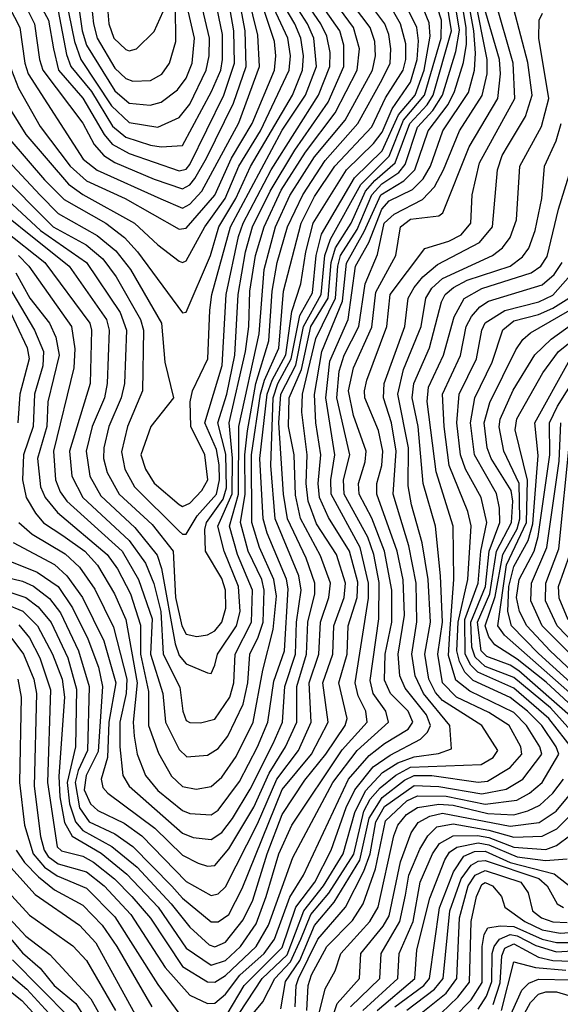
# Model space of a CAD drawing. Extents: x 501367 to 657802, y 482273 to 547541.
# Tile 461 of 656: x 576077 to 577596, y 526592 to 529357. Entities that reach past the tile are written whole.
import ezdxf

# ---------------------------------------------------------------- set-up
doc = ezdxf.new("R2010")
doc.units = 0

msp = doc.modelspace()

# ---------------------------------------------------------------- linework, layer by layer
at = {"layer": '0CON20XD'}
for points in [[(576079.3, 529425), (576119.3, 529345), (576132.6, 529245), (576141.9, 529215), (576255, 529066.3), (576286.4, 529006.4), (576313.4, 528975), (576345, 528955.8), (576455, 528909.1), (576535, 528881.9), (576555, 528893), (576569.5, 528910.5), (576602.2, 528967.8), (576678, 529122), (576713.5, 529225), (576710.2, 529325), (576658.2, 529605)], [(576085, 529490.3), (576157.8, 529355), (576172.2, 529275), (576186.3, 529215), (576255, 529136.8), (576314.3, 529034.3), (576337.2, 529007.2), (576385, 528980.6), (576525, 528932.8), (576545, 528937.2), (576555, 528949.7), (576650.6, 529145), (576680.8, 529235), (576678.6, 529325), (576629.7, 529605)], [(576031.4, 529425), (576077.6, 529335), (576091.5, 529235), (576101.2, 529205), (576255.8, 528965), (576295, 528934.2), (576473.8, 528853.8), (576535, 528827.7), (576555, 528838.5), (576588.9, 528875), (576692.9, 529067.1), (576750.8, 529225), (576746.6, 529313.4), (576705, 529481.6)], [(576043.3, 528613.3), (576118.9, 528485), (576143.8, 528425), (576142.1, 528385), (576118.8, 528305), (576114.9, 528215), (576087.9, 528135), (576085.3, 528065), (576095.9, 528015), (576121.4, 527971.4), (576144.6, 527944.6), (576198.2, 527908.2), (576260.7, 527865), (576295.7, 527825), (576343.9, 527745), (576375, 527672.9), (576407.3, 527495), (576395.9, 527385), (576398.4, 527345), (576407.7, 527295), (576430.3, 527235), (576465, 527192.9), (576535, 527136.2), (576555, 527128.6), (576615, 527124.1), (576635, 527137.1), (576695, 527218.4), (576745.5, 527315), (576774.5, 527385), (576790.8, 527499.2), (576821.1, 527585), (576831.2, 527758.8), (576826.4, 527786.4), (576772.1, 527915), (576761.2, 527955), (576752.1, 528125), (576772.7, 528305), (576786.7, 528345), (576825, 528416), (576842.1, 528537.9), (576867.1, 528615), (576881.2, 528705), (576901.8, 528785), (576995.5, 528935), (577070.8, 529009.2), (577095, 529041), (577123.3, 529106.7), (577175, 529181.2), (577194.1, 529245), (577197.5, 529297.5), (577192.4, 529335), (577114.6, 529495)], [(576059.4, 527889.4), (576175, 527827.4), (576210, 527795), (576253.3, 527735), (576313.3, 527613.3), (576346.9, 527495), (576327.4, 527385), (576324.4, 527285.6), (576306.1, 527225), (576311, 527201), (576324.9, 527184.9), (576456.8, 527086.8), (576535, 527010.8), (576578.6, 526988.6), (576605, 526980.4), (576625, 526982.6), (576665, 527029), (576735, 527146.2), (576778.3, 527241.7), (576823.7, 527315), (576855.5, 527385), (576855.4, 527485), (576883.3, 527575), (576886.9, 527665), (576905.9, 527745), (576906.2, 527775), (576881.9, 527845), (576830, 527955), (576818.6, 528025), (576805.4, 528225), (576810.9, 528305), (576853.1, 528386.9), (576874.9, 528495.1), (576924.5, 528585), (576934.5, 528695), (576949.9, 528740.1), (577035.9, 528894.1), (577115, 528973.2), (577155.8, 529074.2), (577214.4, 529145), (577260.8, 529305), (577261.7, 529355), (577217.4, 529495)], [(576066.1, 528646.1), (576105.4, 528575), (576161.4, 528505), (576178.5, 528465), (576187.8, 528415), (576155.9, 528284.1), (576153.2, 528215), (576127.6, 528125), (576135.8, 528045), (576148.8, 528015), (576183.3, 527973.3), (576323.4, 527855), (576352.1, 527815), (576388.1, 527745), (576417.1, 527657.1), (576416.9, 527575), (576438.9, 527471.1), (576439.4, 527375), (576467.3, 527297.3), (576503.3, 527233.3), (576535, 527204.1), (576573.2, 527196.8), (576615, 527203.5), (576645, 527230.4), (576685, 527288.4), (576733.5, 527385), (576760.2, 527530.2), (576789.6, 527645), (576798.2, 527738.2), (576791.3, 527785), (576751.2, 527875), (576729.1, 527945), (576728.9, 528135), (576754, 528305), (576765.3, 528345), (576804.9, 528434.9), (576818.6, 528595), (576867.6, 528785), (576905, 528860), (576962.3, 528945), (577066.3, 529056.3), (577105, 529137.3), (577154.7, 529215), (577161.5, 529245), (577161.5, 529288.5), (577147.1, 529345), (577061.6, 529495)], [(576074.8, 527945), (576112, 527912), (576205, 527856.9), (576245, 527819.5), (576288, 527758), (576340.9, 527650.9), (576377.9, 527505), (576376.8, 527465), (576358.9, 527385), (576358.8, 527315), (576367.2, 527235), (576384.8, 527205), (576535, 527072.7), (576565, 527060.6), (576615, 527054.8), (576645, 527075.2), (576675, 527113.8), (576725, 527196.6), (576789, 527325), (576815.5, 527385), (576822.3, 527485), (576851.7, 527575), (576854.8, 527665), (576868.4, 527755), (576861.8, 527795), (576795.1, 527955.1), (576783.2, 528105), (576789.6, 528295), (576802.7, 528335), (576840.3, 528405), (576863.8, 528526.2), (576900.2, 528589.8), (576910.3, 528695), (576925.4, 528754.6), (577017.6, 528912.4), (577095, 528988.9), (577140.9, 529089.1), (577188.3, 529145), (577213.3, 529215), (577230.6, 529310.6), (577227.7, 529347.7), (577167.8, 529495)], [(576276.6, 529425), (576284.5, 529345), (576295.1, 529305), (576345, 529220.8), (576375, 529191.4), (576395, 529184.1), (576445, 529186.3), (576476.2, 529203.8), (576498, 529235), (576515.5, 529295), (576513.6, 529495)], [(575987.6, 529415), (576034.4, 529325), (576054.7, 529215), (576074, 529164), (576135, 529056.5), (576219.1, 528945), (576265, 528904.7), (576373.8, 528855), (576525, 528768.9), (576545, 528771.3), (576625.7, 528864.3), (576671.8, 528968.2), (576730.1, 529065), (576792.7, 529215), (576797.1, 529255), (576792.8, 529295), (576732.9, 529475)], [(575997.3, 527857.3), (576126.1, 527806.1), (576185, 527765.1), (576225.5, 527705.5), (576268.9, 527618.9), (576298.5, 527538.5), (576309.7, 527485), (576297.4, 527302.6), (576263.7, 527235), (576258.7, 527195), (576275.8, 527155), (576296.8, 527136.8), (576370.6, 527100.6), (576420.2, 527065), (576545, 526937), (576615, 526898.3), (576635, 526903), (576655, 526921.9), (576745, 527099), (576799.9, 527225), (576860.1, 527305), (576895.6, 527385), (576890.4, 527495), (576917.6, 527575), (576921.8, 527665), (576946, 527735), (576950, 527775), (576921.9, 527851.9), (576866.4, 527956.4), (576851.8, 528021.8), (576848.3, 528135), (576832, 528215), (576833.8, 528295), (576869.3, 528375), (576895, 528495), (576943.6, 528575), (576952.5, 528675), (576964.2, 528715.8), (577008.4, 528785), (577049.1, 528875), (577074.5, 528905.5), (577132.1, 528955), (577173, 529065), (577222.1, 529117.9), (577239.1, 529145), (577290, 529325), (577268.6, 529458.6)], [(575886.9, 529405), (575934.9, 529324.9), (575965, 529258.2), (575974.4, 529215), (575976.2, 529145), (575983.9, 529125), (576050, 529020), (576147, 528907), (576202.2, 528852.2), (576319.6, 528785), (576371.7, 528745), (576407.9, 528705), (576535, 528533.8), (576545, 528535.5), (576613.3, 528695), (576636.5, 528775), (576684.1, 528855), (576725.3, 528944.7), (576843.3, 529145), (576871.8, 529215), (576874.4, 529255), (576866.7, 529305), (576850.6, 529345), (576805, 529421.5)], [(575937, 528887), (576216.1, 528665), (576321.3, 528515), (576329.1, 528485), (576322.6, 528335), (576315.3, 528295), (576280.5, 528215), (576264.3, 528145.7), (576274.4, 528075), (576305, 528020), (576400.9, 527930.9), (576463.3, 527853.3), (576476.1, 527816.1), (576514.2, 527604.2), (576525, 527572), (576545, 527548.7), (576605, 527523.5), (576615, 527521.4), (576625.5, 527544.5), (576632.7, 527575), (576686.3, 527655), (576696.2, 527695), (576692.3, 527765), (576651.2, 527865), (576634.2, 527935), (576674.1, 528025.9), (576675.5, 528125.5), (576665.4, 528225), (576711.8, 528425), (576721.4, 528495), (576724.1, 528595), (576739.6, 528695), (576763.6, 528775), (576812.2, 528877.8), (576880.2, 528985), (576963.6, 529095), (577025.3, 529215), (577031.8, 529275), (577014.9, 529335), (576949.5, 529425)], [(575963.9, 528923.9), (576135.3, 528765), (576264.9, 528675), (576359.2, 528535), (576377.7, 528485), (576371.4, 528335), (576362.6, 528295), (576328, 528215), (576313.9, 528155), (576312.9, 528125), (576322.8, 528085), (576357.1, 528025), (576449.1, 527939.1), (576508.8, 527865), (576514.7, 527735), (576532.6, 527655), (576545, 527631.9), (576574.8, 527624.8), (576605, 527630), (576625, 527640.5), (576645.2, 527665.2), (576656, 527705), (576655.3, 527755), (576645, 527787.5), (576598.8, 527865), (576597.3, 527925), (576602.2, 527945), (576649, 528011), (576657.8, 528042.2), (576656.5, 528136.5), (576634.1, 528225), (576658.8, 528305), (576681.7, 528415), (576690.8, 528585), (576711.5, 528705), (576731.2, 528775), (576780.9, 528875), (576849.8, 528990.2), (576943.8, 529125), (576987.5, 529225), (576987.8, 529285), (576976.8, 529325), (576907.1, 529425)], [(575983.5, 527805), (576085, 527780.1), (576116.5, 527766.5), (576161.3, 527731.3), (576191.5, 527691.5), (576242.8, 527585), (576272.5, 527485), (576267.8, 527305), (576241.5, 527248.5), (576233.1, 527215), (576245, 527143.8), (576272.8, 527105), (576345, 527071.1), (576395, 527035.9), (576505, 526923.8), (576535, 526890.7), (576615, 526823.8), (576635, 526823.7), (576664.4, 526845), (576702.6, 526917.4), (576815, 527195.8), (576897, 527295), (576943.8, 527385), (576928.9, 527495), (576956.6, 527575), (576959.5, 527655), (576988.4, 527735), (576992.4, 527775), (576967.3, 527855), (576911.2, 527941.2), (576887.8, 528005), (576882.1, 528055), (576885.1, 528135.1), (576869.5, 528255), (576871.6, 528305), (576908.7, 528461.3), (576964.3, 528575), (576970.5, 528665), (576978.5, 528695), (577025, 528768.1), (577066.5, 528865), (577094.5, 528895.5), (577142.3, 528927.7), (577160.3, 528949.7), (577194.5, 529055), (577237.9, 529102.1), (577264.7, 529145), (577302.6, 529267.4), (577312.3, 529327.7), (577296.9, 529425)], [(576035, 528764.9), (576148.1, 528675), (576274.3, 528505), (576278.9, 528485), (576275.6, 528335), (576217.4, 528145), (576223.9, 528075), (576255.1, 528015.1), (576385, 527894.6), (576430.6, 527830.6), (576454, 527774), (576474, 527695), (576480, 527575), (576527.1, 527482.9), (576535.6, 527415.6), (576545, 527389.5), (576555, 527383.4), (576585, 527383.1), (576625, 527393.3), (576667.7, 527455), (576678.4, 527495), (576682.5, 527575), (576728.4, 527665), (576731, 527755), (576689.5, 527855), (576667.1, 527935), (576691.5, 528025), (576692.8, 528215), (576750, 528475), (576764.1, 528655), (576796.3, 528775), (576836.5, 528863.5), (576905, 528971.2), (576991.2, 529075), (577068.7, 529215), (577076.7, 529255), (577075.1, 529295), (577061.4, 529335), (576994.8, 529424.8)], [(576036.3, 527716.3), (576086.3, 527696.3), (576127.3, 527655), (576169.9, 527575), (576196.2, 527505), (576203.3, 527455), (576187.4, 527232.6), (576190.4, 527175), (576203.2, 527103.2), (576224.7, 527064.7), (576306.6, 527016.6), (576377.8, 526957.8), (576466.4, 526865), (576545, 526749.8), (576615, 526702.4), (576655, 526715.8), (576697.8, 526755), (576741.6, 526818.4), (576769.9, 526895), (576805.3, 527015), (576841.4, 527095), (576983.2, 527306.8), (577053.1, 527385), (577049.2, 527415), (577028.1, 527458.1), (577019.5, 527495), (577057.1, 527732.9), (577057.1, 527775), (577033.9, 527875), (576952.5, 528025), (576951.3, 528065), (576962.5, 528135), (576937.1, 528295), (576948.2, 528398.2), (576999.5, 528515), (577020.8, 528665), (577058.4, 528731.6), (577094.2, 528825), (577115, 528848.1), (577180.3, 528879.7), (577210.3, 528909.7), (577231.3, 528945), (577266, 529045), (577337.5, 529152.5), (577354.7, 529215), (577357.4, 529262.6), (577353, 529325), (577334.9, 529425)], [(576055, 527748.1), (576094.9, 527734.9), (576128.8, 527708.8), (576165.3, 527664.7), (576212.5, 527565), (576237.3, 527477.3), (576234, 527315), (576210.5, 527215), (576217, 527155), (576234, 527105), (576255, 527080.4), (576335.8, 527035.8), (576407.2, 526977.2), (576502.4, 526875), (576555, 526808.8), (576609.1, 526759.1), (576625, 526753.7), (576655, 526767), (576705, 526829.6), (576731.8, 526885), (576772.3, 527015), (576815, 527125.6), (576878.5, 527221.5), (576937.2, 527295), (576992, 527375), (576997.6, 527395), (576974.2, 527495), (576997.2, 527575), (577000.4, 527655), (577025.4, 527735), (577027.5, 527777.5), (577003.6, 527865), (576945, 527958.7), (576919.7, 528015), (576916.1, 528055), (576923.1, 528135), (576908.7, 528225), (576905.4, 528304.6), (576925.6, 528425), (576984, 528566), (576995, 528672.7), (577045, 528761.8), (577091.6, 528865), (577156.1, 528903.9), (577186.9, 528935), (577224.7, 529045), (577281, 529119), (577298.9, 529155), (577323.6, 529236.4), (577332.1, 529287.9), (577331.5, 529335), (577316.6, 529425)], [(576073.7, 528695), (576103.2, 528665), (576223.2, 528495), (576232.5, 528432.5), (576229.1, 528379.1), (576171.9, 528145), (576177.5, 528065), (576191, 528031), (576209.9, 528005), (576365, 527864.6), (576411.4, 527785), (576449.4, 527675), (576444.8, 527575), (576479.7, 527465), (576486.7, 527385), (576525, 527307.9), (576547.2, 527287.2), (576605, 527291.9), (576635, 527311.1), (576661.9, 527345), (576704.8, 527435.2), (576718, 527495), (576723.4, 527575), (576747, 527623), (576761.5, 527665), (576764.4, 527755), (576757.1, 527785), (576719.4, 527865), (576697.7, 527945), (576710.4, 528025), (576709.7, 528135), (576717.1, 528202.9), (576740.5, 528335), (576777.4, 528455), (576786.3, 528595), (576800.8, 528675), (576829.2, 528775), (576872.2, 528865), (576935, 528960.9), (577027.4, 529065), (577095, 529188.5), (577117.5, 529235), (577120.2, 529275), (577114.5, 529315), (577102.6, 529345), (577044.3, 529425)], [(576075, 527657.9), (576105, 527621.4), (576134.1, 527565), (576163.9, 527475), (576155.3, 527215), (576182.9, 527035), (576195, 527023.8), (576255, 527008.4), (576285, 526991.8), (576343.7, 526945), (576391.9, 526895), (576444.4, 526834.4), (576535, 526698.2), (576605, 526655.7), (576625, 526654.3), (576655, 526673.1), (576741.8, 526755), (576775.8, 526815), (576844.9, 527005), (576956.6, 527215), (577025, 527304.9), (577113.2, 527385), (577106.1, 527415), (577070.6, 527465), (577061.3, 527501.3), (577086.5, 527675), (577086.7, 527776.7), (577072.1, 527855), (577055, 527903.5), (576988.6, 528025), (576987.1, 528065), (577004.7, 528135), (576967.7, 528295), (576975, 528370.4), (576988.6, 528415), (577029.8, 528495), (577047.5, 528615), (577082.2, 528697.8), (577101.3, 528785), (577128.9, 528811.1), (577208.4, 528851.6), (577242.1, 528887.9), (577267.9, 528935), (577312.9, 529045), (577376.3, 529143.7), (577390.2, 529205), (577390.2, 529245), (577354.6, 529425)], [(576134.4, 528864.4), (576185, 528812.5), (576295, 528750.7), (576347.3, 528707.3), (576388.3, 528655), (576475.5, 528505), (576485.2, 528395.2), (576508.9, 528295), (576445.4, 528214.6), (576417.6, 528135), (576430.3, 528095), (576455, 528055.7), (576525, 527995.6), (576535, 527989.6), (576555, 527999.7), (576588.9, 528035), (576606, 528065), (576597.1, 528135), (576558.2, 528215), (576555.8, 528284.2), (576562.7, 528315), (576605.5, 528405), (576611.2, 528541.2), (576616.9, 528585), (576669.8, 528775), (576815, 529046.8), (576879.7, 529145), (576910.8, 529225), (576903.2, 529305), (576885.6, 529345), (576835.1, 529425)], [(576207.3, 529415), (576231.1, 529295), (576249.1, 529245), (576335, 529114.4), (576385, 529068.3), (576465, 529054.9), (576525, 529082.5), (576555, 529119.2), (576601.3, 529215), (576609.8, 529255), (576610.6, 529305), (576582.7, 529425)], [(576238.4, 529425), (576252.8, 529325), (576264.9, 529285.1), (576345, 529156.5), (576385, 529122.2), (576443.6, 529116.4), (576475, 529125.2), (576520.4, 529159.6), (576545, 529192.9), (576561.7, 529235), (576567.9, 529305), (576543.1, 529415)], [(576320.9, 529425), (576327.6, 529345), (576341.9, 529305), (576375, 529272.9), (576385, 529269.5), (576405, 529275.3), (576455, 529323.3), (576480.5, 529379.5)], [(575832.4, 529412.4), (575877.7, 529337.7), (575922, 529235), (575929.9, 529135), (575975, 529053.2), (576030.7, 528975), (576134.4, 528864.4)], [(575965.1, 529365.1), (576002.2, 529282.2), (576035, 529130.7), (576095, 529034.1), (576214.8, 528894.8), (576255, 528865.8), (576400, 528785), (576465, 528724.3), (576525, 528678.8), (576535, 528674.7), (576545, 528679.7), (576597.3, 528775), (576654.3, 528855), (576693.1, 528945), (576753.3, 529045), (576834.5, 529215), (576837.7, 529255), (576830.5, 529305), (576778, 529418)], [(576012.9, 528932.9), (576171.2, 528775), (576264.5, 528724.5), (576311, 528685), (576348.5, 528635), (576417.1, 528515), (576425.4, 528485), (576422.6, 528315), (576380, 528215), (576363.5, 528143.5), (576372.2, 528095), (576399.9, 528045), (576525, 527920.6), (576535, 527912), (576545, 527912.6), (576575.9, 527964.1), (576630.1, 528025), (576638.9, 528065), (576637.4, 528107.4), (576630, 528150), (576597.5, 528225), (576646.2, 528386.2), (576657.1, 528585), (576692, 528748), (576704.8, 528785), (576783.5, 528935), (576917, 529145), (576948.8, 529225), (576949, 529265), (576940, 529310), (576923.5, 529345), (576875.4, 529415.4)], [(576055, 527619.6), (576088.4, 527575), (576116.8, 527505), (576124.3, 527465), (576118.2, 527205), (576136.1, 527063.9), (576145.6, 527025), (576157.5, 527007.5), (576185, 526987.1), (576265, 526964.1), (576314.6, 526925), (576389.2, 526845), (576485.7, 526695.7), (576555, 526617.7), (576605, 526594.5), (576625, 526596.1), (576655, 526620.6), (576695.9, 526674.1), (576763.6, 526735), (576792.9, 526775), (576836.4, 526893.6), (576874.9, 526955), (577000.9, 527225), (577059.2, 527290.8), (577102.2, 527325), (577168.4, 527365), (577181.7, 527385), (577168.3, 527415), (577118.8, 527465), (577102.2, 527502.2), (577103.8, 527575), (577122.5, 527665), (577122.6, 527755), (577101.8, 527865), (577066.9, 527956.9), (577031.1, 528025), (577029.2, 528055), (577048, 528115), (577050.4, 528145), (577014.9, 528245.1), (577001.3, 528315), (577015, 528379.4), (577066.9, 528493.1), (577078, 528592), (577133.8, 528695), (577147, 528775), (577175, 528796.6), (577254.3, 528805.7), (577265.9, 528814.1), (577339.9, 529000.1), (577420.7, 529135), (577428, 529205), (577425.3, 529245), (577375, 529415.4)], [(576185, 529381.2), (576209, 529259), (576221, 529225), (576278.7, 529155), (576337.7, 529057.7), (576375, 529026.7), (576445, 529004.6), (576475, 529000.1), (576535, 529003.9), (576616.1, 529155), (576642.1, 529215), (576647.4, 529245), (576647.2, 529315), (576626.3, 529415)], [(576660.4, 526565), (576707.8, 526645), (576815, 526751.6), (576853.1, 526865), (576906.7, 526935), (576952.5, 527025), (576994.4, 527145), (577018.3, 527195), (577070.6, 527259.4), (577117.8, 527292.2), (577203.3, 527336.7), (577223.2, 527356.8), (577231.3, 527375), (577219.9, 527405), (577159.9, 527479.9), (577144.9, 527515), (577140.8, 527575), (577158.4, 527685), (577154.6, 527784.6), (577138, 527865), (577080.7, 528025), (577080.6, 528055), (577094.7, 528105), (577097.5, 528145), (577085, 528203.6), (577047, 528295), (577045.9, 528315), (577052, 528345), (577108.6, 528495), (577117.6, 528585), (577215, 528714.7), (577282.3, 528735), (577316.9, 528753.1), (577344.5, 528785), (577348.1, 528865), (577368.4, 528955), (577468.5, 529135), (577463, 529235), (577412.3, 529415)], [(576693.5, 526566.5), (576758.6, 526665), (576828.7, 526731.3), (576875, 526855), (576930.4, 526925), (576986, 527015), (577018.6, 527131.4), (577048.5, 527191.5), (577096.6, 527243.4), (577139.7, 527270.3), (577185, 527287.5), (577253.3, 527296.6), (577290.5, 527309.5), (577285.9, 527375), (577211.5, 527465), (577187.9, 527515), (577179.1, 527575), (577193.3, 527666.7), (577190.7, 527775), (577170, 527880), (577126.8, 528025), (577134.9, 528145), (577121.8, 528225), (577099.2, 528295), (577100.9, 528335), (577159.3, 528495), (577168.9, 528575), (577185.4, 528605), (577210.1, 528635), (577251, 528669), (577368.5, 528731.5), (577405.2, 528775), (577419.7, 528935), (577432.9, 528975), (577450.4, 529005), (577498.2, 529085), (577517.2, 529145), (577505, 529236.5), (577465, 529386)], [(576701.4, 526528.6), (576760.4, 526599.6), (576794, 526665), (576838.4, 526711.6), (576866.6, 526775), (576895, 526844.2), (576945.9, 526904.1), (577015.8, 527014.2), (577044.2, 527135), (577061.9, 527168.1), (577089.5, 527200.5), (577133.9, 527236.1), (577175, 527258.4), (577374, 527266), (577407.7, 527285), (577420.8, 527305), (577375.6, 527375), (577265, 527445.3), (577245, 527468.1), (577226.3, 527505), (577215.6, 527575), (577230.9, 527665), (577224.6, 527785), (577208, 527888), (577178.3, 527995), (577168.4, 528048.4), (577169.1, 528155), (577139.3, 528305), (577155.1, 528375), (577205.1, 528495), (577217.9, 528575), (577235, 528602.7), (577265, 528630.2), (577405.2, 528695), (577433.4, 528716.6), (577455.1, 528744.9), (577472.7, 528795), (577482.5, 528945), (577543.1, 529056.9), (577563.9, 529135), (577535.1, 529305), (577536, 529355), (577546.2, 529375)], [(576810.4, 526579.6), (576823.5, 526656.5), (576864.1, 526715.9), (576905, 526813.6), (576961, 526879), (577032.4, 526997.6), (577059.3, 527115), (577095, 527172.8), (577158, 527222), (577185, 527234.8), (577234.8, 527234.8), (577365, 527216.1), (577391.1, 527218.9), (577455, 527257.1), (577487.7, 527295), (577485.4, 527315), (577452.3, 527375), (577395, 527411.6), (577304.2, 527455), (577265, 527495.2), (577251.5, 527575), (577264.6, 527665), (577259.3, 527795), (577245.4, 527935), (577210.5, 528055), (577196.7, 528215), (577180, 528295), (577184.1, 528335), (577228.1, 528435), (577262, 528565), (577272.6, 528585), (577295.9, 528605), (577334.3, 528625), (577455, 528665.1), (577489.5, 528690.5), (577507.5, 528715), (577524.9, 528765), (577543.9, 528855), (577551, 528945), (577583.8, 529016.2), (577598, 529065)], [(576850.9, 526585), (576853.8, 526645), (576860.1, 526665), (576914.9, 526775.1), (576992.2, 526865), (577043.8, 526966.1), (577062.1, 527015), (577078.1, 527105), (577102.4, 527147.6), (577185, 527206.7), (577255, 527204.3), (577375, 527183.6), (577443.4, 527196.6), (577490.5, 527225), (577543.8, 527295), (577538, 527315), (577501.1, 527375), (577465, 527411.9), (577341.7, 527471.7), (577302.7, 527502.7), (577281.6, 527571.6), (577285.8, 527634.2), (577296.4, 527785), (577294.6, 527935), (577247.6, 528087.6), (577222.2, 528285), (577225.4, 528324.6), (577267.6, 528415), (577297.5, 528522.5), (577325.8, 528574.2), (577375, 528602.4), (577513.8, 528646.2), (577541, 528665), (577558.6, 528691.4), (577590.5, 528825), (577637.9, 528975)], [(576883.9, 526575), (576887.6, 526645), (576897.1, 526675), (576940, 526755), (577012.4, 526827.6), (577042.1, 526875), (577076.8, 526973.2), (577105, 527107.6), (577165, 527164.1), (577195, 527177.8), (577275, 527177), (577385, 527154.7), (577474, 527166), (577509.6, 527185), (577545, 527214.8), (577591.4, 527295), (577584.4, 527315), (577543.5, 527375), (577504.1, 527415), (577455, 527454.2), (577351.3, 527501.3), (577327.2, 527525), (577312.5, 527555), (577305.5, 527585), (577308.6, 527665), (577336.1, 527785), (577345.3, 527935.3), (577335.7, 527975.7), (577284.1, 528105), (577269.5, 528215), (577264.9, 528305), (577315.9, 528414.1), (577331.4, 528495), (577346.4, 528523.6), (577369.6, 528550.4), (577393.7, 528566.3), (577545, 528612.4), (577578.7, 528641.3), (577601.1, 528675)], [(577634, 527305), (577563.8, 527395), (577465, 527479.8), (577364.6, 527524.6), (577344.8, 527544.8), (577328.9, 527575), (577327.5, 527672.5), (577365.3, 527775), (577372.2, 527865), (577389.1, 527945), (577373.1, 528015), (577329.9, 528095), (577315.3, 528135), (577305.6, 528225), (577312, 528305), (577360, 528405), (577375.4, 528485), (577385, 528505.8), (577439.9, 528540.1), (577535.1, 528564.9), (577575, 528583.6), (577638.1, 528655)], [(576036.5, 528566.5), (576098, 528435), (576103.7, 528405), (576077.7, 528305), (576072.1, 528225)], [(577666.3, 527315), (577568.1, 527425), (577465, 527509.9), (577385, 527541), (577357.1, 527567.1), (577347, 527595), (577344.2, 527665), (577385.4, 527765.4), (577396.4, 527865), (577425.8, 527945), (577425.3, 527985), (577416.2, 528026.2), (577354.7, 528135), (577343.2, 528225), (577355.6, 528295), (577404.6, 528395), (577434.1, 528485.9), (577465, 528511.6), (577535, 528529.2), (577575, 528546.5), (577620, 528575)], [(577631.7, 527395), (577479.1, 527529.1), (577455, 527544.2), (577389.2, 527569.2), (577373.7, 527585), (577363.5, 527665), (577397.8, 527745), (577417, 527865), (577459.2, 527945), (577462.5, 528005), (577457.7, 528035), (577401.9, 528125), (577390.8, 528155), (577382.2, 528225), (577398.1, 528281.9), (577470.5, 528429.5), (577490.7, 528459.3), (577512.5, 528477.5), (577647.4, 528555)], [(577661.9, 527431.9), (577439.2, 527629.2), (577420.6, 527655), (577445, 527825.9), (577500.6, 527945), (577503.9, 528063.9), (577469.1, 528205), (577473.9, 528236.1), (577546.8, 528365), (577590.8, 528425), (577735, 528539.8)], [(577655.8, 527405), (577556.4, 527496.4), (577475, 527561.7), (577411.7, 527601.7), (577395, 527624.3), (577384.9, 527655), (577413, 527737), (577434, 527855), (577475, 527927.6), (577482.4, 527955), (577480, 528055), (577437.3, 528145), (577424, 528214), (577427.1, 528235), (577463.6, 528316.4), (577524.6, 528415.4), (577570.1, 528459.9), (577657.5, 528522.5)], [(577715, 527413.5), (577535, 527577.3), (577458.6, 527655), (577448, 527695), (577451.2, 527765), (577465, 527821.8), (577505.2, 527894.8), (577519, 527941), (577533.2, 528133.2), (577524, 528225), (577618.4, 528395)], [(577741.5, 527421.5), (577567.7, 527585), (577501.6, 527655), (577481.1, 527695), (577472.7, 527735), (577480.4, 527785), (577522, 527865), (577533.8, 527906.2), (577566.5, 528135), (577565.4, 528225), (577588.1, 528271.9), (577659, 528385)], [(577745, 527454.5), (577545.3, 527655), (577513.1, 527725), (577514.7, 527775), (577557.9, 527875), (577592.5, 528117.5), (577597.4, 528225)], [(577765, 527471.1), (577587.4, 527655), (577554.7, 527725), (577555.3, 527775), (577591.4, 527871.4), (577622.2, 528177.8)], [(577618.2, 527671.8), (577592.5, 527732.5), (577591.1, 527765), (577622.8, 527855)], [(576071.8, 527505), (576081.2, 527455), (576077.2, 527215), (576090.5, 527095), (576114.7, 527015), (576147.4, 526977.4), (576182.7, 526952.7), (576265, 526918.6), (576345, 526838.5), (576465, 526648.3), (576562.6, 526515)], [(576912.6, 526545), (576935, 526636.4), (576963.9, 526686.1), (576979.7, 526735), (577060.4, 526825), (577084.4, 526865), (577128.7, 527065), (577139.4, 527095), (577164, 527125), (577195, 527145.4), (577255, 527154.6), (577295, 527151.3), (577392.1, 527127.9), (577465, 527124.6), (577504.3, 527135.7), (577538.3, 527151.7), (577574.9, 527185.1), (577604.6, 527225)], [(576935, 526494.8), (576969.5, 526595), (577032.1, 526665), (577035.7, 526735), (577098.6, 526811.4), (577115, 526841.3), (577147.4, 526992.6), (577176.5, 527073.5), (577196.7, 527103.3), (577229.3, 527120.7), (577265, 527128.7), (577455, 527092.2), (577536.9, 527103.1), (577584.6, 527135), (577625, 527184.2)], [(577006.8, 526585), (577088.8, 526665), (577092.6, 526735), (577145.3, 526825), (577160.7, 526899.3), (577170.7, 526955), (577201.7, 527028.3), (577224.2, 527065.8), (577249.1, 527090.9), (577295, 527099.5), (577395, 527081.7), (577465, 527062), (577545.2, 527064.8), (577585.8, 527085), (577635.3, 527134.7)], [(577041.2, 526575), (577139.9, 526665), (577143.4, 526735), (577182.1, 526825), (577202.2, 526935), (577237, 527015), (577256.5, 527043.5), (577295, 527065.1), (577363.4, 527066.6), (577395, 527061.1), (577465, 527033.3), (577555, 527026.9), (577585, 527038), (577625, 527068)], [(577081.3, 526575), (577187.6, 526665), (577193.2, 526745), (577229.6, 526890.4), (577271.9, 526998.1), (577285, 527019.2), (577305, 527033.8), (577365, 527045.7), (577395, 527040.6), (577475, 527006.8), (577554.2, 526995.8), (577615, 527001.1)], [(576067.7, 527025), (576090.6, 526990.6), (576129.9, 526949.9), (576175, 526913.4), (576255, 526870.7), (576309.4, 526815), (576350.6, 526755), (576448.3, 526585)], [(577131.3, 526585), (577212.4, 526645), (577228, 526665), (577256.4, 526863.6), (577295.4, 526964.6), (577325, 527008.1), (577355, 527021.8), (577385, 527022.8), (577455, 526990.4), (577578.9, 526958.9), (577635.1, 526915.1)], [(576026.8, 527005), (576120.7, 526900.7), (576245, 526814.5), (576290.9, 526765), (576406.2, 526555)], [(577165, 526576.2), (577242.9, 526635), (577266.6, 526665), (577285.2, 526855), (577317.3, 526945), (577345, 526982.7), (577365, 526994.4), (577385, 526996.4), (577535.5, 526945.5), (577559.1, 526925), (577586.9, 526875), (577605, 526864.1)], [(575993.1, 526963.1), (576105, 526842.7), (576226.8, 526756.8), (576265, 526715.2), (576346.6, 526575)], [(577205, 526567.9), (577275, 526624), (577305.3, 526665), (577312.7, 526835), (577337.4, 526925), (577356.5, 526955), (577385, 526967.7), (577484.5, 526935), (577505.8, 526905), (577517.9, 526855), (577543.2, 526835), (577575, 526824.1), (577615, 526821.8)], [(575944.6, 526945), (576095, 526783.9), (576162.3, 526732.3), (576277.5, 526607.5), (576306.5, 526556.5)], [(577237.4, 526545), (577307.9, 526612.1), (577340.7, 526655), (577345.3, 526825), (577360.6, 526895), (577375, 526928.4), (577385, 526934.8), (577405.2, 526925), (577431.1, 526895), (577440, 526865), (577496, 526825), (577545, 526801.4), (577595, 526792.2), (577634.8, 526794.8)], [(576021.5, 526811.5), (576085, 526736.9), (576134.4, 526694.4), (576173.7, 526645), (576234.8, 526594.8), (576272.8, 526535)], [(577295.8, 526554.2), (577345.4, 526604.6), (577376.1, 526653.9), (577376.2, 526755), (577381.7, 526788.3), (577392.7, 526807.3), (577426.9, 526813.1), (577465, 526811.1), (577545, 526775.2), (577585, 526765.6), (577625, 526765.7)], [(577365, 526578.5), (577388.3, 526615), (577403.4, 526656.6), (577404.2, 526735), (577409.8, 526755), (577425.4, 526775), (577455, 526788.3), (577475, 526784.7), (577527.3, 526757.3), (577585, 526739.4), (577645, 526743.2)], [(577407.7, 526592.3), (577427.3, 526652.7), (577431.4, 526728.6), (577440.2, 526749.8), (577465, 526762.4), (577534.9, 526724.9), (577575, 526715.7), (577625, 526713.7)], [(576057.4, 526717.4), (576216, 526556)], [(576035, 526688.7), (576097.4, 526635), (576180.1, 526545)], [(577430.8, 526575), (577465, 526711.5), (577526.1, 526696.1), (577611.7, 526688.3)], [(576005, 526664.6), (576083.5, 526603.5), (576146, 526535)], [(577448.9, 526545), (577488, 526632), (577507.7, 526652.3), (577535, 526663.5), (577625, 526661.4)], [(577455.9, 526495), (577512.3, 526597.7), (577535, 526621.2), (577555, 526627.8), (577585, 526627.8), (577645, 526609.7)]]:
    msp.add_lwpolyline(points, dxfattribs=at)

doc.saveas('drawing.dxf')
